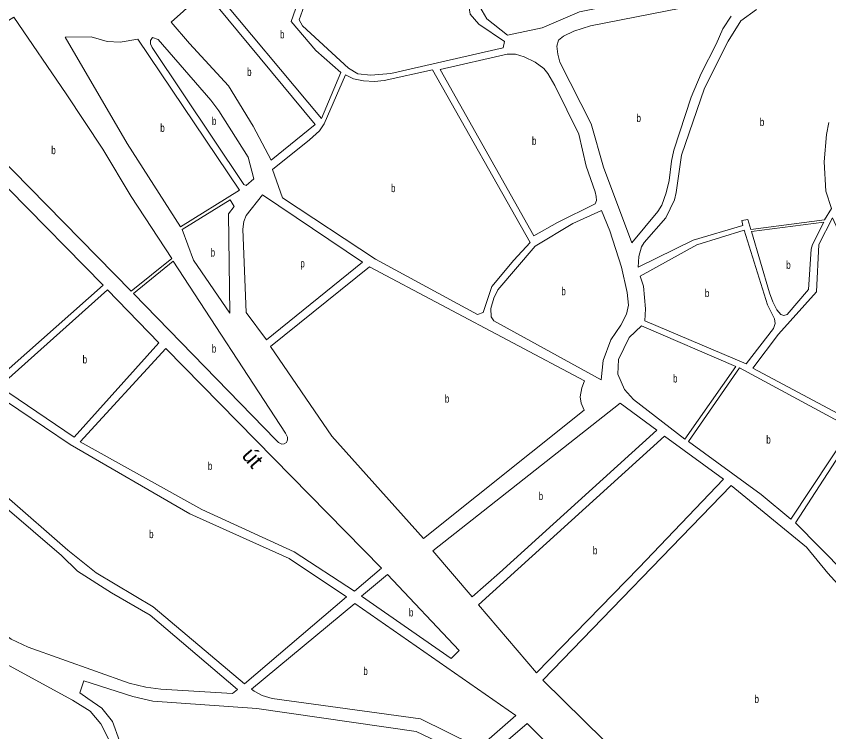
# Model space of a CAD drawing. Extents: x 639657 to 671642, y 222838 to 252123.
# Drawn here: x 645200 to 646215, y 241801 to 242695 of the extents above; entities that cross this region are included whole.
import ezdxf
from ezdxf.enums import TextEntityAlignment as Align

# ---------------------------------------------------------------- set-up
doc = ezdxf.new("R2010")
doc.units = 0
doc.header["$LTSCALE"] = 4
doc.layers.add('1', color=7, linetype='Continuous', lineweight=13)
doc.layers.add('22', color=7, linetype='Continuous')
doc.layers.add('7', color=7, linetype='Continuous')

msp = doc.modelspace()

# ---------------------------------------------------------------- linework, layer by layer
at = {"layer": '1'}
for points in [[(645512.03, 242761.2), (645556.8, 242720.66), (645560.86, 242713.77), (645559.98, 242708.18), (645553.9, 242690.57), (645558.18, 242683.03), (645615.37, 242629.99), (645627.16, 242623.08), (645643.27, 242621.53), (645668.43, 242623.4), (645808.66, 242655.47), (645810.19, 242663.42), (645778.25, 242685.22), (645767.55, 242697.51), (645764.81, 242713.64), (645754.54, 242727.21), (645715.68, 242739.79), (645681.81, 242763.97), (645674.17, 242792.36), (645667.98, 242804.42), (645609.16, 242824.14), (645556.75, 242831.81), (645539.51, 242817.88)], [(645850.36, 242782.19), (645848.17, 242768.22), (645838.64, 242746.54), (645827.21, 242735.39), (645798.78, 242719.13), (645779.61, 242706.72), (645788.37, 242691.86), (645814.3, 242671.36), (645857.53, 242680.48), (645904.02, 242700.34), (646009.41, 242722.17), (646013.72, 242727.31), (646014.18, 242735.69), (646007.76, 242743.67), (645969.77, 242758.62)], [(645581.76, 242567.39), (645443.07, 242733.28), (645473.9, 242761.37), (645479.07, 242765.23), (645483.59, 242767.37), (645487.88, 242767.36), (645493.03, 242765.19), (645552.18, 242712.16), (645543.71, 242688.32), (645574.75, 242652.12), (645605.82, 242624.95)], [(645436.6, 242725.77), (645394.14, 242687.82), (645416.83, 242660.89), (645465.43, 242608.1), (645496.41, 242557.92), (645519.04, 242515.29), (645574, 242559.67)], [(645197.52, 242693.86), (645082.52, 242622.5), (645105.63, 242591.28), (645153.6, 242545.37), (645343.93, 242351.63), (645394.59, 242392.37), (645344.16, 242469.69), (645308.7, 242529.12), (645262.96, 242598.03)], [(645293.93, 242669.35), (645261.48, 242668.99), (645338.81, 242536.15), (645405.48, 242431.92), (645479.36, 242477.76), (645352.37, 242666.42), (645330.44, 242662.81), (645313.9, 242663.28)], [(645377.52, 242665.93), (645370.43, 242668.31), (645368.27, 242664.66), (645368.26, 242660.57), (645370.39, 242655.84), (645484.55, 242485.06), (645487.76, 242483.54), (645497.04, 242492.12), (645490.26, 242519.02), (645453.71, 242576.73), (645443.66, 242590.09)], [(645813.72, 242647.83), (645730.05, 242628.49), (645846.84, 242420.9), (645876.57, 242437.59), (645923.5, 242460.68), (645925.45, 242464.76), (645925.04, 242469.92), (645923.77, 242475.52), (645912.29, 242507.59), (645903.41, 242547.61), (645873.11, 242608.54), (645864.35, 242623.4), (645859.64, 242629.86), (645848.5, 242637.85), (645834.77, 242644.34), (645824.03, 242647.8)], [(645566.84, 242540.55), (645520.72, 242503.46), (645532.84, 242468.17), (645649.02, 242391.75), (645776.83, 242322.6), (645783.72, 242324.95), (645794.59, 242357.39), (645822.23, 242390.43), (645842.3, 242412.53), (645720.38, 242628.09), (645659.94, 242614.7), (645647.9, 242613.45), (645634.37, 242614.34), (645621.91, 242616.74), (645611.83, 242621.71), (645584.96, 242560.5), (645579.13, 242551.7)], [(645190.97, 242478.85), (645042.04, 242361.95), (645066.63, 242329.86), (645172.65, 242238.66), (645308.93, 242359.02)], [(645633.11, 242387.7), (645508.14, 242471.88), (645487.62, 242446.13), (645484.8, 242438.61), (645483.48, 242428.93), (645487.59, 242324.84), (645513.03, 242290.8)], [(645421.87, 242390.37), (645407.62, 242428.47), (645467.71, 242465.53), (645472.84, 242457.56), (645465.71, 242448.33), (645467.17, 242324.24)], [(645942.07, 242427.08), (645931.42, 242452.27), (645895.69, 242436.03), (645848.73, 242407.99), (645802.1, 242353.28), (645796.9, 242342.97), (645793.19, 242330.08), (645793.58, 242319.76), (645797.22, 242314.59), (645931.23, 242240.88), (645933.48, 242265.18), (645943.04, 242290.96), (645955.58, 242309.2), (645962.94, 242322.94), (645965.35, 242334.12), (645963.69, 242350.04), (645956.72, 242381.67)], [(646238.12, 242404.05), (646220.22, 242443.03), (646202.9, 242409.76), (646200.3, 242350.63), (646152.81, 242297.87), (646120.62, 242255.6), (646252.49, 242185.09), (646344.04, 242289.32), (646298.64, 242327.74), (646256.06, 242376.05)], [(646194.95, 242409.78), (646209.46, 242437.9), (646118.94, 242426.14), (646141.41, 242349.52), (646145.45, 242338.32), (646150.57, 242328.2), (646155.7, 242322.38), (646159.35, 242321.08), (646163.66, 242322.35), (646190.22, 242353.89), (646193.64, 242404.19)], [(646138.99, 242334.69), (646109.7, 242427.67), (646050.53, 242409.57), (645979.89, 242370.42), (645984.14, 242357.72), (645986.6, 242329.54), (645985.68, 242314.71), (646112.26, 242260.79), (646146.39, 242304.99), (646148.57, 242311.43), (646147.73, 242317.03)], [(645396.51, 242389.14), (645346.71, 242348.83), (645524.55, 242165.81), (645528.19, 242162.58), (645532.05, 242160.63), (645535.28, 242161.05), (645538.08, 242162.55), (645539.38, 242165.77), (645539.39, 242169.43), (645536.62, 242174.17)], [(645910.16, 242239.65), (645641.89, 242382.09), (645518.15, 242282.4), (645594.63, 242170.37), (645709.26, 242042.74), (645910.01, 242202.87), (645905.97, 242211.7), (645904.92, 242219.66), (645906.9, 242230.84)], [(645378.49, 242287.03), (645314.5, 242353.42), (645179.07, 242232.63), (645272.93, 242169.19)], [(646035.79, 242166.82), (646099.35, 242257.6), (645981.58, 242308.27), (645966.26, 242293.69), (645952.61, 242266.42), (645952.1, 242247.92), (645960.19, 242228.76), (645971.74, 242216.25)], [(645623.02, 241976.74), (645547.59, 242025.94), (645432.21, 242078.7), (645280.43, 242163.58), (645387.27, 242279.91), (645656.66, 242005.66)], [(645094.71, 242151.5), (644937.97, 242264.67), (644875.57, 242161.57), (644904.8, 242130.2), (644914.9, 242121.18), (644925.21, 242114.73), (644953.99, 242099.9), (644989.65, 242086.58), (645097.78, 242007.75), (645133.62, 241969.56), (645172.88, 241932.17), (645194.21, 241917.02), (645215.52, 241906.81), (645341.57, 241862.04), (645362.43, 241856.98), (645380.91, 241854.69), (645470.49, 241849.05), (645476.69, 241854.23), (645367.6, 241946.93), (645319.58, 241974.84), (645276.82, 242001.91), (645257.04, 242021.45), (645186.18, 242082.05)], [(646103.86, 242255.65), (646040.29, 242164.01), (646131.12, 242097.71), (646167.95, 242066.84), (646243.66, 242180.6)], [(645265.02, 242028.31), (645300.13, 241999.87), (645371.63, 241957.46), (645485.47, 241861.14), (645612.96, 241969.62), (645541.53, 242017.57), (645417.36, 242073.57), (645267.73, 242159.95), (645171.09, 242225.12), (645111.27, 242152.32), (645188.6, 242094.52)], [(645770.16, 241969.84), (645720.99, 242027.13), (645954.75, 242211.57), (646000.59, 242177.89), (645804.26, 241999.69)], [(646261.05, 241972.7), (646235.55, 241999.74), (646173.73, 242062.31), (646249.45, 242178.22), (646310.98, 242145.12), (646366.86, 242097.41)], [(645777.72, 241959.78), (646010.23, 242170.55), (646084.14, 242116.78), (645978.07, 242005.87), (645850.48, 241875.08)], [(645858.47, 241865.89), (646093.56, 242109.01), (646187.78, 242031.94), (646214.33, 241999.51), (646251.88, 241958.28), (646371.69, 241821.18), (646376.66, 241813.26), (646376.91, 241804.46), (646374.59, 241796.51), (646367.97, 241788.32), (646163.68, 241565.33)], [(645753.72, 241902.59), (645664.15, 241997.73), (645631.85, 241970.77), (645743.67, 241892.89)], [(645623.52, 241961.51), (645494.3, 241854.3), (645497.53, 241851.96), (645507.65, 241846.42), (645520.12, 241842.82), (645705.57, 241817.4), (645771.43, 241784.83), (645777.88, 241782.92), (645781.32, 241783.58), (645824.74, 241821.75)]]:
    msp.add_lwpolyline(points, close=True, dxfattribs=at)
for points in [[(646069.04, 242712.46), (645917.86, 242683.23), (645896.99, 242676.2), (645884.07, 242670.21), (645877.82, 242665.07), (645875.65, 242657.77), (645876.9, 242647.66), (645879.66, 242637.76), (645918.5, 242560.46), (645933.99, 242506.67), (645969.31, 242412.17), (646002.12, 242451.21), (646007.1, 242459.15), (646012.31, 242474.4), (646016.02, 242489.66), (646018.9, 242513.95), (646021.75, 242527.7), (646043.48, 242594.07), (646056.05, 242623.71), (646074.88, 242659.98), (646083.11, 242679.09), (646093.48, 242695.19)], [(646125.1, 242703.48), (646105.5, 242689.13), (646089.72, 242664.02), (646060.07, 242605.21), (646031.61, 242521.65), (646024.99, 242474.8), (646022.59, 242465.56), (646011.76, 242443.23), (645984.78, 242412.55), (645981.54, 242406.97), (645978.05, 242394.94), (645977.57, 242381.61), (646046.04, 242415.17), (646108.22, 242433.7), (646106.95, 242439.72), (646114.27, 242441.2), (646118.08, 242428.51), (646210.11, 242440.7), (646218.76, 242455.08), (646211.97, 242476.6), (646209.74, 242513.16), (646212.66, 242547.12), (646215.51, 242562.38)], [(645037.09, 241758.62), (645304.73, 241700.49), (645318.86, 241757.43), (645320.08, 241772.88), (645315.48, 241792.61), (645306.16, 241811.25), (645292.56, 241826.86), (645270.59, 241840.72), (645127.41, 241918.46), (645135.72, 241933.95), (645116.95, 241950.82), (645084.37, 241996.49), (645078.639, 242000.453)], [(645329.45, 241790.09), (645320.53, 241814.09), (645307.36, 241830.78), (645289.69, 241842.73), (645279.99, 241849.98), (645284.87, 241864.81), (645346.16, 241845.32), (645370.89, 241839.41), (645500.85, 241830.51), (645700.06, 241801.71), (645769.14, 241768.72)], [(645797.46, 241776.13), (645838.53, 241811.5), (646143.74, 241509.01)]]:
    msp.add_lwpolyline(points, dxfattribs=at)

# ---------------------------------------------------------------- texts
at = {"layer": '22'}
msp.add_text('út', height=20, rotation=310.724, dxfattribs=at).set_placement((645488.308, 242137.197), align=Align.CENTER)
at = {"layer": '7', "width": 0.75}
for s, p in [('b', (645529.915, 242667.38)), ('b', (645488.821, 242620.53)), ('b', (645975.27, 242562.945)), ('b', (645444.862, 242559.211)), ('b', (646129.328, 242557.95)), ('b', (645380.342, 242550.635)), ('b', (645844.677, 242534.365)), ('b', (645244.165, 242522.745)), ('b', (645668.574, 242475.345)), ('b', (645443.26, 242394.885)), ('b', (646162.291, 242379.49)), ('p', (645555.294, 242381.34)), ('b', (645881.385, 242346.575)), ('b', (646060.651, 242344.23)), ('b', (645444.77, 242274.885)), ('b', (645283.333, 242261.305)), ('b', (646020.895, 242237.545)), ('b', (645735.901, 242212.415)), ('b', (646137.428, 242161.245)), ('b', (645439.82, 242128.325)), ('b', (645853.05, 242090.705)), ('b', (645366.385, 242043.13)), ('b', (645920.766, 242022.815)), ('b', (645690.953, 241945.31)), ('b', (645633.988, 241872.215)), ('b', (646122.675, 241837.17))]:
    msp.add_text(s, height=10, dxfattribs=at).set_placement(p)

doc.saveas('drawing.dxf')
